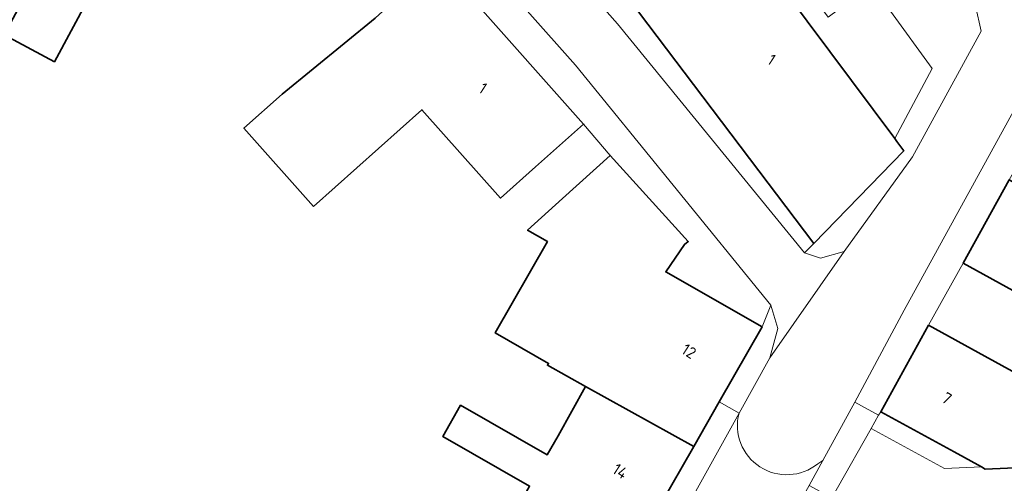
# Model space of a CAD drawing. Extents: x 184422 to 188298, y 343471 to 350189.
# Tile 409 of 513: x 186979 to 187056, y 349049 to 349085. Entities that reach past the tile are written whole.
import ezdxf
from ezdxf.enums import TextEntityAlignment as Align

# ---------------------------------------------------------------- set-up
doc = ezdxf.new("R2010")
doc.units = 0
for name, color, linetype, lineweight in [('B-WA-OG-TERREIN_ERF-GV', 252, 'Continuous', 18), ('B-WA-VH-VERHARDING_ASFALT-GV', 252, 'Continuous', 18), ('B-WA-VH-VERHARDING_GESLOTEN-GV', 252, 'Continuous', 18), ('B-WA-VH-VERHARDING_OPEN-GV', 252, 'Continuous', 18), ('B-WA-VH-VERHARDING_STRAATBAKSTEEN-GV', 252, 'Continuous', 18), ('B-WA-VH-VERHARDING_TEGEL-GV', 252, 'Continuous', 18), ('B-WE-OG-BEBOUWING-GV', 250, 'Continuous', 35), ('B-WE-OG-BEBOUWING-T18', 10, 'Continuous', 18)]:
    doc.layers.add(name, color=color, linetype=linetype, lineweight=lineweight)
doc.styles.add('NLCS-ISO-M500-T18', font='NLCS-ISO.ttf', dxfattribs={"height": 0.9})

msp = doc.modelspace()

# ---------------------------------------------------------------- linework, layer by layer
at = {"layer": 'B-WA-OG-TERREIN_ERF-GV', "flags": 128}
for points in [[(186988.274, 349094.086), (186981.599, 349081.667), (186977.699, 349083.763), (186984.374, 349096.182)], [(186988.274, 349094.086), (186981.599, 349081.667), (186977.699, 349083.763), (186984.374, 349096.182)], [(186988.274, 349094.086), (186981.599, 349081.667), (186977.699, 349083.763), (186984.374, 349096.182)], [(187045.899, 349054.428), (187045.726, 349054.158), (187045.139, 349053.121), (187050.858, 349050.014), (187053.738, 349050.129), (187051.602, 349051.3)], [(187045.899, 349054.428), (187045.726, 349054.158), (187045.139, 349053.121), (187050.858, 349050.014), (187053.738, 349050.129), (187051.602, 349051.3)], [(187045.899, 349054.428), (187045.726, 349054.158), (187045.139, 349053.121), (187050.858, 349050.014), (187053.738, 349050.129), (187051.602, 349051.3)]]:
    msp.add_lwpolyline(points, close=True, dxfattribs=at)
for points in [[(187018.575, 349048.642), (187011.818, 349052.511), (187013.207, 349054.936), (187019.944, 349051.078), (187020.787, 349052.55), (187022.922, 349056.4), (187019.96, 349058.043), (187020.045, 349058.191), (187015.898, 349060.566), (187019.965, 349067.667), (187018.415, 349068.556), (187021.142, 349071.024), (187024.849, 349074.379), (187022.77, 349076.812), (187019.038, 349073.485), (187016.311, 349071.054), (187010.188, 349077.921), (187001.763, 349070.41), (186996.343, 349076.489), (186999.322, 349079.144), (187006.557, 349085.059)], [(187018.575, 349048.642), (187011.818, 349052.511), (187013.207, 349054.936), (187019.944, 349051.078), (187020.787, 349052.55), (187022.922, 349056.4), (187019.96, 349058.043), (187020.045, 349058.191), (187015.898, 349060.566), (187019.965, 349067.667), (187018.415, 349068.556), (187021.142, 349071.024), (187024.849, 349074.379), (187022.77, 349076.812), (187019.038, 349073.485), (187016.311, 349071.054), (187010.188, 349077.921), (187001.763, 349070.41), (186996.343, 349076.489), (186999.322, 349079.144), (187006.557, 349085.059)], [(187018.575, 349048.642), (187011.818, 349052.511), (187013.207, 349054.936), (187019.944, 349051.078), (187020.787, 349052.55), (187022.922, 349056.4), (187019.96, 349058.043), (187020.045, 349058.191), (187015.898, 349060.566), (187019.965, 349067.667), (187018.415, 349068.556), (187021.142, 349071.024), (187024.849, 349074.379), (187022.77, 349076.812), (187019.038, 349073.485), (187016.311, 349071.054), (187010.188, 349077.921), (187001.763, 349070.41), (186996.343, 349076.489), (186999.322, 349079.144), (187006.557, 349085.059)], [(187056.698, 349063.577), (187052.319, 349065.99), (187049.604, 349061.161), (187053.985, 349058.75), (187057.433, 349056.852)], [(187056.698, 349063.577), (187052.319, 349065.99), (187049.604, 349061.161), (187053.985, 349058.75), (187057.433, 349056.852)], [(187056.698, 349063.577), (187052.319, 349065.99), (187049.604, 349061.161), (187053.985, 349058.75), (187057.433, 349056.852)]]:
    msp.add_lwpolyline(points, dxfattribs=at)
at = {"layer": 'B-WA-VH-VERHARDING_ASFALT-GV', "flags": 128}
msp.add_lwpolyline([(187056.924, 349050.077), (187054.027, 349049.97), (187053.738, 349050.129), (187050.858, 349050.014), (187045.139, 349053.121), (187042.539, 349048.518)], dxfattribs=at)
msp.add_lwpolyline([(187056.924, 349050.077), (187054.027, 349049.97), (187053.738, 349050.129), (187050.858, 349050.014), (187045.139, 349053.121), (187042.539, 349048.518)], dxfattribs=at)
msp.add_lwpolyline([(187056.924, 349050.077), (187054.027, 349049.97), (187053.738, 349050.129), (187050.858, 349050.014), (187045.139, 349053.121), (187042.539, 349048.518)], dxfattribs=at)
at = {"layer": 'B-WA-VH-VERHARDING_GESLOTEN-GV', "flags": 128}
msp.add_lwpolyline([(187034.868, 349054.324), (187008.559, 349006.925), (187004.715, 349000), (187000, 348991.507), (186994.326, 348981.286), (186984.314, 348963.648), (186991.327, 348959.905), (187000, 348975.881), (187001.06, 348977.834), (187013.327, 349000), (187015.122, 349003.244), (187036.447, 349041.756), (187040.317, 349048.678), (187041.388, 349050.632), (187040.987, 349050.379)], dxfattribs=at)
msp.add_lwpolyline([(187034.868, 349054.324), (187008.559, 349006.925), (187004.715, 349000), (187000, 348991.507), (186994.326, 348981.286), (186984.314, 348963.648), (186991.327, 348959.905), (187000, 348975.881), (187001.06, 348977.834), (187013.327, 349000), (187015.122, 349003.244), (187036.447, 349041.756), (187040.317, 349048.678), (187041.388, 349050.632), (187040.987, 349050.379)], dxfattribs=at)
msp.add_lwpolyline([(187034.868, 349054.324), (187008.559, 349006.925), (187004.715, 349000), (187000, 348991.507), (186994.326, 348981.286), (186984.314, 348963.648), (186991.327, 348959.905), (187000, 348975.881), (187001.06, 348977.834), (187013.327, 349000), (187015.122, 349003.244), (187036.447, 349041.756), (187040.317, 349048.678), (187041.388, 349050.632), (187040.987, 349050.379)], dxfattribs=at)
at = {"layer": 'B-WA-VH-VERHARDING_GESLOTEN-GV'}
msp.add_lwpolyline([(187040.987, 349050.379, -0.724158), (187034.868, 349054.324)], format="xyb", dxfattribs=at)
msp.add_lwpolyline([(187040.987, 349050.379, -0.724158), (187034.868, 349054.324)], format="xyb", dxfattribs=at)
msp.add_lwpolyline([(187040.987, 349050.379, -0.724158), (187034.868, 349054.324)], format="xyb", dxfattribs=at)
at = {"layer": 'B-WA-VH-VERHARDING_OPEN-GV', "flags": 128}
msp.add_lwpolyline([(187040.987, 349050.379), (187041.388, 349050.632), (187043.879, 349055.176), (187047.72, 349062.331), (187057.089, 349079.373), (187064.121, 349093.244), (187065.871, 349095.91), (187066.742, 349097.473), (187060.84, 349100.635), (187057.554, 349094.314), (187053.269, 349086.023), (187053.71, 349084.046), (187048.353, 349074.258), (187043.052, 349066.898), (187037.255, 349058.625), (187034.868, 349054.324)], dxfattribs=at)
msp.add_lwpolyline([(187040.987, 349050.379), (187041.388, 349050.632), (187043.879, 349055.176), (187047.72, 349062.331), (187057.089, 349079.373), (187064.121, 349093.244), (187065.871, 349095.91), (187066.742, 349097.473), (187060.84, 349100.635), (187057.554, 349094.314), (187053.269, 349086.023), (187053.71, 349084.046), (187048.353, 349074.258), (187043.052, 349066.898), (187037.255, 349058.625), (187034.868, 349054.324)], dxfattribs=at)
msp.add_lwpolyline([(187040.987, 349050.379), (187041.388, 349050.632), (187043.879, 349055.176), (187047.72, 349062.331), (187057.089, 349079.373), (187064.121, 349093.244), (187065.871, 349095.91), (187066.742, 349097.473), (187060.84, 349100.635), (187057.554, 349094.314), (187053.269, 349086.023), (187053.71, 349084.046), (187048.353, 349074.258), (187043.052, 349066.898), (187037.255, 349058.625), (187034.868, 349054.324)], dxfattribs=at)
msp.add_lwpolyline([(187040.317, 349048.678), (187042.085, 349047.716), (187042.539, 349048.518), (187045.139, 349053.121), (187045.726, 349054.158), (187043.879, 349055.176), (187041.388, 349050.632)], close=True, dxfattribs=at)
msp.add_lwpolyline([(187040.317, 349048.678), (187042.085, 349047.716), (187042.539, 349048.518), (187045.139, 349053.121), (187045.726, 349054.158), (187043.879, 349055.176), (187041.388, 349050.632)], close=True, dxfattribs=at)
msp.add_lwpolyline([(187040.317, 349048.678), (187042.085, 349047.716), (187042.539, 349048.518), (187045.139, 349053.121), (187045.726, 349054.158), (187043.879, 349055.176), (187041.388, 349050.632)], close=True, dxfattribs=at)
at = {"layer": 'B-WA-VH-VERHARDING_OPEN-GV'}
msp.add_lwpolyline([(187034.868, 349054.324, 0.724158), (187040.987, 349050.379)], format="xyb", dxfattribs=at)
msp.add_lwpolyline([(187034.868, 349054.324, 0.724158), (187040.987, 349050.379)], format="xyb", dxfattribs=at)
msp.add_lwpolyline([(187034.868, 349054.324, 0.724158), (187040.987, 349050.379)], format="xyb", dxfattribs=at)
at = {"layer": 'B-WA-VH-VERHARDING_STRAATBAKSTEEN-GV', "flags": 128}
for points in [[(186975.195, 349135.956), (186999.764, 349106.586), (187000, 349106.32), (187022.15, 349081.386), (187037.342, 349062.721), (187037.883, 349060.912), (187037.255, 349058.625), (187043.052, 349066.898), (187041.218, 349066.37), (187039.955, 349066.792), (187025.414, 349084.619), (187016.331, 349094.882), (187016.128, 349096.587), (187016.515, 349097.894), (187013.512, 349101.251), (187011.971, 349101.121), (187010.362, 349101.646), (187003.094, 349109.807), (187000, 349113.495), (186979.332, 349138.132), (186977.701, 349145.326)], [(186975.195, 349135.956), (186999.764, 349106.586), (187000, 349106.32), (187022.15, 349081.386), (187037.342, 349062.721), (187037.883, 349060.912), (187037.255, 349058.625), (187043.052, 349066.898), (187041.218, 349066.37), (187039.955, 349066.792), (187025.414, 349084.619), (187016.331, 349094.882), (187016.128, 349096.587), (187016.515, 349097.894), (187013.512, 349101.251), (187011.971, 349101.121), (187010.362, 349101.646), (187003.094, 349109.807), (187000, 349113.495), (186979.332, 349138.132), (186977.701, 349145.326)], [(186975.195, 349135.956), (186999.764, 349106.586), (187000, 349106.32), (187022.15, 349081.386), (187037.342, 349062.721), (187037.883, 349060.912), (187037.255, 349058.625), (187043.052, 349066.898), (187041.218, 349066.37), (187039.955, 349066.792), (187025.414, 349084.619), (187016.331, 349094.882), (187016.128, 349096.587), (187016.515, 349097.894), (187013.512, 349101.251), (187011.971, 349101.121), (187010.362, 349101.646), (187003.094, 349109.807), (187000, 349113.495), (186979.332, 349138.132), (186977.701, 349145.326)], [(186977.262, 349128.076), (186982.732, 349121.917), (186985.402, 349118.916), (186990.735, 349112.905), (186996.281, 349106.655), (186999.309, 349103.191), (187000, 349102.418), (187002.65, 349099.454), (187006.941, 349094.611), (187011.45, 349089.511), (187014.083, 349086.618), (187022.77, 349076.812), (187024.849, 349074.379), (187030.913, 349067.68), (187030.614, 349067.444), (187029.166, 349065.307), (187036.663, 349061.028), (187037.342, 349062.721), (187022.15, 349081.386), (187000, 349106.32), (186999.764, 349106.586), (186975.195, 349135.956)], [(186977.262, 349128.076), (186982.732, 349121.917), (186985.402, 349118.916), (186990.735, 349112.905), (186996.281, 349106.655), (186999.309, 349103.191), (187000, 349102.418), (187002.65, 349099.454), (187006.941, 349094.611), (187011.45, 349089.511), (187014.083, 349086.618), (187022.77, 349076.812), (187024.849, 349074.379), (187030.913, 349067.68), (187030.614, 349067.444), (187029.166, 349065.307), (187036.663, 349061.028), (187037.342, 349062.721), (187022.15, 349081.386), (187000, 349106.32), (186999.764, 349106.586), (186975.195, 349135.956)], [(186977.262, 349128.076), (186982.732, 349121.917), (186985.402, 349118.916), (186990.735, 349112.905), (186996.281, 349106.655), (186999.309, 349103.191), (187000, 349102.418), (187002.65, 349099.454), (187006.941, 349094.611), (187011.45, 349089.511), (187014.083, 349086.618), (187022.77, 349076.812), (187024.849, 349074.379), (187030.913, 349067.68), (187030.614, 349067.444), (187029.166, 349065.307), (187036.663, 349061.028), (187037.342, 349062.721), (187022.15, 349081.386), (187000, 349106.32), (186999.764, 349106.586), (186975.195, 349135.956)]]:
    msp.add_lwpolyline(points, dxfattribs=at)
for points in [[(187056.202, 349095.519), (187055.712, 349095.957), (187051.634, 349092.456), (187041.795, 349085.126), (187030.164, 349100.684), (187021.359, 349092.594), (187022.237, 349091.787), (187030.388, 349097.911), (187035.115, 349091.606), (187046.989, 349075.678), (187049.908, 349081.147), (187046.662, 349085.601), (187049.188, 349086.038)], [(187056.202, 349095.519), (187055.712, 349095.957), (187051.634, 349092.456), (187041.795, 349085.126), (187030.164, 349100.684), (187021.359, 349092.594), (187022.237, 349091.787), (187030.388, 349097.911), (187035.115, 349091.606), (187046.989, 349075.678), (187049.908, 349081.147), (187046.662, 349085.601), (187049.188, 349086.038)], [(187056.202, 349095.519), (187055.712, 349095.957), (187051.634, 349092.456), (187041.795, 349085.126), (187030.164, 349100.684), (187021.359, 349092.594), (187022.237, 349091.787), (187030.388, 349097.911), (187035.115, 349091.606), (187046.989, 349075.678), (187049.908, 349081.147), (187046.662, 349085.601), (187049.188, 349086.038)], [(187017.841, 349096.443), (187016.515, 349097.894), (187016.128, 349096.587), (187016.331, 349094.882), (187025.414, 349084.619), (187039.955, 349066.792), (187040.696, 349067.53), (187027.046, 349085.558), (187022.237, 349091.787), (187021.359, 349092.594)], [(187017.841, 349096.443), (187016.515, 349097.894), (187016.128, 349096.587), (187016.331, 349094.882), (187025.414, 349084.619), (187039.955, 349066.792), (187040.696, 349067.53), (187027.046, 349085.558), (187022.237, 349091.787), (187021.359, 349092.594)], [(187017.841, 349096.443), (187016.515, 349097.894), (187016.128, 349096.587), (187016.331, 349094.882), (187025.414, 349084.619), (187039.955, 349066.792), (187040.696, 349067.53), (187027.046, 349085.558), (187022.237, 349091.787), (187021.359, 349092.594)], [(187046.989, 349075.678), (187047.156, 349075.454), (187047.689, 349074.739), (187040.696, 349067.53), (187039.955, 349066.792), (187041.218, 349066.37), (187043.052, 349066.898), (187048.353, 349074.258), (187053.71, 349084.046), (187053.269, 349086.023), (187057.554, 349094.314), (187056.202, 349095.519), (187049.188, 349086.038), (187046.662, 349085.601), (187049.908, 349081.147)], [(187046.989, 349075.678), (187047.156, 349075.454), (187047.689, 349074.739), (187040.696, 349067.53), (187039.955, 349066.792), (187041.218, 349066.37), (187043.052, 349066.898), (187048.353, 349074.258), (187053.71, 349084.046), (187053.269, 349086.023), (187057.554, 349094.314), (187056.202, 349095.519), (187049.188, 349086.038), (187046.662, 349085.601), (187049.908, 349081.147)], [(187046.989, 349075.678), (187047.156, 349075.454), (187047.689, 349074.739), (187040.696, 349067.53), (187039.955, 349066.792), (187041.218, 349066.37), (187043.052, 349066.898), (187048.353, 349074.258), (187053.71, 349084.046), (187053.269, 349086.023), (187057.554, 349094.314), (187056.202, 349095.519), (187049.188, 349086.038), (187046.662, 349085.601), (187049.908, 349081.147)], [(187045.899, 349054.428), (187049.604, 349061.161), (187052.319, 349065.99), (187055.894, 349072.479), (187058.23, 349076.537), (187059.803, 349077.992), (187061.737, 349079.056), (187066.923, 349079.32), (187066.736, 349083.993), (187063.831, 349083.877), (187057.089, 349079.373), (187047.72, 349062.331), (187043.879, 349055.176), (187045.726, 349054.158)], [(187045.899, 349054.428), (187049.604, 349061.161), (187052.319, 349065.99), (187055.894, 349072.479), (187058.23, 349076.537), (187059.803, 349077.992), (187061.737, 349079.056), (187066.923, 349079.32), (187066.736, 349083.993), (187063.831, 349083.877), (187057.089, 349079.373), (187047.72, 349062.331), (187043.879, 349055.176), (187045.726, 349054.158)], [(187045.899, 349054.428), (187049.604, 349061.161), (187052.319, 349065.99), (187055.894, 349072.479), (187058.23, 349076.537), (187059.803, 349077.992), (187061.737, 349079.056), (187066.923, 349079.32), (187066.736, 349083.993), (187063.831, 349083.877), (187057.089, 349079.373), (187047.72, 349062.331), (187043.879, 349055.176), (187045.726, 349054.158)], [(187036.663, 349061.028), (187033.329, 349055.205), (187034.868, 349054.324), (187037.255, 349058.625), (187037.883, 349060.912), (187037.342, 349062.721)], [(187036.663, 349061.028), (187033.329, 349055.205), (187034.868, 349054.324), (187037.255, 349058.625), (187037.883, 349060.912), (187037.342, 349062.721)], [(187036.663, 349061.028), (187033.329, 349055.205), (187034.868, 349054.324), (187037.255, 349058.625), (187037.883, 349060.912), (187037.342, 349062.721)]]:
    msp.add_lwpolyline(points, close=True, dxfattribs=at)
at = {"layer": 'B-WA-VH-VERHARDING_TEGEL-GV', "flags": 128}
msp.add_lwpolyline([(187017.375, 349027.344), (187014.809, 349022.863), (187013.073, 349019.832), (187011.411, 349016.93), (187006.286, 349007.98), (186999.611, 348996.2), (186995.421, 348988.77), (186991.971, 348982.725), (186988.461, 348976.507), (186980.565, 348962.766), (186983.014, 348961.359), (186984.314, 348963.648), (186994.326, 348981.286), (187000, 348991.507), (187004.715, 349000), (187008.559, 349006.925), (187034.868, 349054.324), (187033.329, 349055.205), (187031.339, 349051.731), (187026.102, 349042.585)], close=True, dxfattribs=at)
msp.add_lwpolyline([(187017.375, 349027.344), (187014.809, 349022.863), (187013.073, 349019.832), (187011.411, 349016.93), (187006.286, 349007.98), (186999.611, 348996.2), (186995.421, 348988.77), (186991.971, 348982.725), (186988.461, 348976.507), (186980.565, 348962.766), (186983.014, 348961.359), (186984.314, 348963.648), (186994.326, 348981.286), (187000, 348991.507), (187004.715, 349000), (187008.559, 349006.925), (187034.868, 349054.324), (187033.329, 349055.205), (187031.339, 349051.731), (187026.102, 349042.585)], close=True, dxfattribs=at)
msp.add_lwpolyline([(187017.375, 349027.344), (187014.809, 349022.863), (187013.073, 349019.832), (187011.411, 349016.93), (187006.286, 349007.98), (186999.611, 348996.2), (186995.421, 348988.77), (186991.971, 348982.725), (186988.461, 348976.507), (186980.565, 348962.766), (186983.014, 348961.359), (186984.314, 348963.648), (186994.326, 348981.286), (187000, 348991.507), (187004.715, 349000), (187008.559, 349006.925), (187034.868, 349054.324), (187033.329, 349055.205), (187031.339, 349051.731), (187026.102, 349042.585)], close=True, dxfattribs=at)
at = {"layer": 'B-WE-OG-BEBOUWING-GV', "flags": 128}
for points in [[(186988.274, 349094.086), (186984.374, 349096.182), (186977.699, 349083.763), (186981.599, 349081.667)], [(186988.274, 349094.086), (186984.374, 349096.182), (186977.699, 349083.763), (186981.599, 349081.667)], [(186988.274, 349094.086), (186984.374, 349096.182), (186977.699, 349083.763), (186981.599, 349081.667)], [(187027.046, 349085.558), (187040.696, 349067.53), (187047.689, 349074.739), (187047.156, 349075.454), (187046.989, 349075.678), (187035.115, 349091.606)], [(187027.046, 349085.558), (187040.696, 349067.53), (187047.689, 349074.739), (187047.156, 349075.454), (187046.989, 349075.678), (187035.115, 349091.606)], [(187027.046, 349085.558), (187040.696, 349067.53), (187047.689, 349074.739), (187047.156, 349075.454), (187046.989, 349075.678), (187035.115, 349091.606)], [(187001.763, 349070.41), (187010.188, 349077.921), (187016.311, 349071.054), (187019.038, 349073.485), (187022.77, 349076.812), (187014.083, 349086.618), (187011.45, 349089.511), (187007.752, 349086.146), (187006.557, 349085.059), (186999.322, 349079.144), (186996.343, 349076.489)], [(187001.763, 349070.41), (187010.188, 349077.921), (187016.311, 349071.054), (187019.038, 349073.485), (187022.77, 349076.812), (187014.083, 349086.618), (187011.45, 349089.511), (187007.752, 349086.146), (187006.557, 349085.059), (186999.322, 349079.144), (186996.343, 349076.489)], [(187001.763, 349070.41), (187010.188, 349077.921), (187016.311, 349071.054), (187019.038, 349073.485), (187022.77, 349076.812), (187014.083, 349086.618), (187011.45, 349089.511), (187007.752, 349086.146), (187006.557, 349085.059), (186999.322, 349079.144), (186996.343, 349076.489)], [(187031.339, 349051.731), (187033.329, 349055.205), (187036.663, 349061.028), (187029.166, 349065.307), (187030.614, 349067.444), (187030.913, 349067.68), (187024.849, 349074.379), (187021.142, 349071.024), (187018.415, 349068.556), (187019.965, 349067.667), (187015.898, 349060.566), (187020.045, 349058.191), (187019.96, 349058.043), (187022.922, 349056.4)], [(187031.339, 349051.731), (187033.329, 349055.205), (187036.663, 349061.028), (187029.166, 349065.307), (187030.614, 349067.444), (187030.913, 349067.68), (187024.849, 349074.379), (187021.142, 349071.024), (187018.415, 349068.556), (187019.965, 349067.667), (187015.898, 349060.566), (187020.045, 349058.191), (187019.96, 349058.043), (187022.922, 349056.4)], [(187031.339, 349051.731), (187033.329, 349055.205), (187036.663, 349061.028), (187029.166, 349065.307), (187030.614, 349067.444), (187030.913, 349067.68), (187024.849, 349074.379), (187021.142, 349071.024), (187018.415, 349068.556), (187019.965, 349067.667), (187015.898, 349060.566), (187020.045, 349058.191), (187019.96, 349058.043), (187022.922, 349056.4)], [(187067.064, 349067.294), (187067.139, 349067.338), (187065.052, 349070.836), (187062.305, 349068.906), (187055.894, 349072.479), (187052.319, 349065.99), (187056.698, 349063.577), (187058.782, 349062.429), (187060.963, 349066.387), (187063.157, 349065.093), (187064.171, 349065.682), (187065.1, 349064.083), (187067.963, 349065.747)], [(187067.064, 349067.294), (187067.139, 349067.338), (187065.052, 349070.836), (187062.305, 349068.906), (187055.894, 349072.479), (187052.319, 349065.99), (187056.698, 349063.577), (187058.782, 349062.429), (187060.963, 349066.387), (187063.157, 349065.093), (187064.171, 349065.682), (187065.1, 349064.083), (187067.963, 349065.747)], [(187067.064, 349067.294), (187067.139, 349067.338), (187065.052, 349070.836), (187062.305, 349068.906), (187055.894, 349072.479), (187052.319, 349065.99), (187056.698, 349063.577), (187058.782, 349062.429), (187060.963, 349066.387), (187063.157, 349065.093), (187064.171, 349065.682), (187065.1, 349064.083), (187067.963, 349065.747)], [(187049.604, 349061.161), (187045.899, 349054.428), (187051.602, 349051.3), (187053.738, 349050.129), (187054.027, 349049.97), (187056.924, 349050.077), (187059.33, 349054.481), (187066.314, 349050.631), (187065.95, 349055.874), (187061.745, 349058.188), (187060.178, 349055.341), (187057.433, 349056.852), (187053.985, 349058.75)], [(187049.604, 349061.161), (187045.899, 349054.428), (187051.602, 349051.3), (187053.738, 349050.129), (187054.027, 349049.97), (187056.924, 349050.077), (187059.33, 349054.481), (187066.314, 349050.631), (187065.95, 349055.874), (187061.745, 349058.188), (187060.178, 349055.341), (187057.433, 349056.852), (187053.985, 349058.75)], [(187049.604, 349061.161), (187045.899, 349054.428), (187051.602, 349051.3), (187053.738, 349050.129), (187054.027, 349049.97), (187056.924, 349050.077), (187059.33, 349054.481), (187066.314, 349050.631), (187065.95, 349055.874), (187061.745, 349058.188), (187060.178, 349055.341), (187057.433, 349056.852), (187053.985, 349058.75)], [(187019.944, 349051.078), (187013.207, 349054.936), (187011.818, 349052.511), (187018.575, 349048.642), (187018.304, 349048.168), (187024.884, 349044.399), (187024.515, 349043.755), (187026.102, 349042.585), (187031.339, 349051.731), (187022.922, 349056.4), (187020.787, 349052.55)], [(187019.944, 349051.078), (187013.207, 349054.936), (187011.818, 349052.511), (187018.575, 349048.642), (187018.304, 349048.168), (187024.884, 349044.399), (187024.515, 349043.755), (187026.102, 349042.585), (187031.339, 349051.731), (187022.922, 349056.4), (187020.787, 349052.55)], [(187019.944, 349051.078), (187013.207, 349054.936), (187011.818, 349052.511), (187018.575, 349048.642), (187018.304, 349048.168), (187024.884, 349044.399), (187024.515, 349043.755), (187026.102, 349042.585), (187031.339, 349051.731), (187022.922, 349056.4), (187020.787, 349052.55)]]:
    msp.add_lwpolyline(points, close=True, dxfattribs=at)

# ---------------------------------------------------------------- texts
at = {"layer": 'B-WE-OG-BEBOUWING-T18', "style": 'NLCS-ISO-M500-T18'}
for s, p in [('1', (187037.408, 349081.838)), ('1', (187037.408, 349081.838)), ('1', (187037.408, 349081.838)), ('1', (187014.947, 349079.61)), ('1', (187014.947, 349079.61)), ('1', (187014.947, 349079.61)), ('12', (187030.972, 349059.139)), ('12', (187030.972, 349059.139)), ('12', (187030.972, 349059.139)), ('7', (187051.038, 349055.47)), ('7', (187051.038, 349055.47)), ('7', (187051.038, 349055.47)), ('14', (187025.625, 349049.801)), ('14', (187025.625, 349049.801)), ('14', (187025.625, 349049.801))]:
    msp.add_text(s, height=0.9, rotation=327.1, dxfattribs=at).set_placement(p, align=Align.MIDDLE)

doc.saveas('drawing.dxf')
